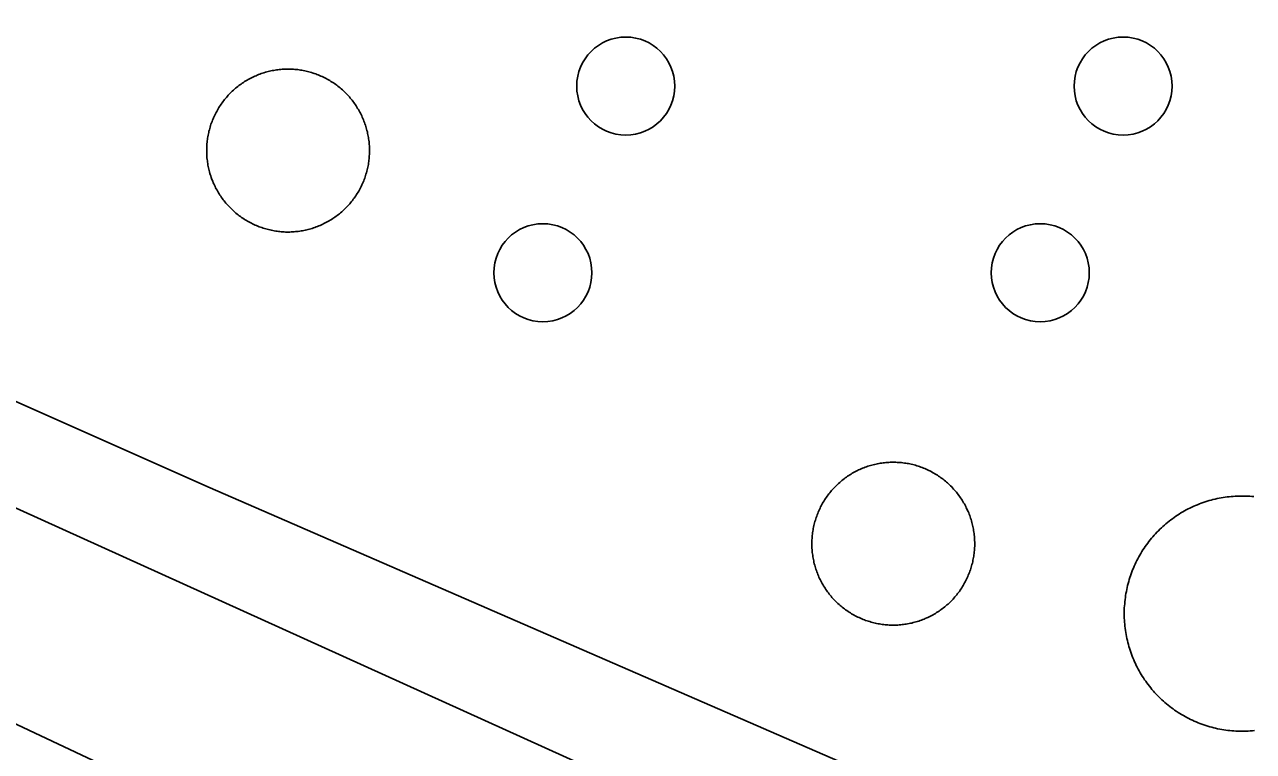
# Model space of a CAD drawing. Extents: x 3683613 to 3738215, y 469626 to 495384.
# Drawn here: x 3700008.3 to 3700142.6, y 478420.9 to 478500.3 of the extents above; entities that cross this region are included whole.
import ezdxf

# ---------------------------------------------------------------- set-up
doc = ezdxf.new("R2010")
doc.units = 0
for name, color, linetype in [('V-DOMW-TANK', 7, 'Continuous'), ('V-ROAD-CNTR', 7, 'Continuous'), ('V-UTIL-LINE', 7, 'Continuous')]:
    doc.layers.add(name, color=color, linetype=linetype)

msp = doc.modelspace()

# ---------------------------------------------------------------- linework, layer by layer
at = {"layer": 'V-DOMW-TANK'}
for points in [[(3700031.6, 478493.53), (3700031.72, 478493.63), (3700031.85, 478493.72), (3700031.98, 478493.81), (3700032.1, 478493.9), (3700032.23, 478493.99), (3700032.36, 478494.07), (3700032.5, 478494.15), (3700032.63, 478494.23), (3700032.76, 478494.31), (3700032.9, 478494.38), (3700033.04, 478494.46), (3700033.18, 478494.52), (3700033.31, 478494.59), (3700033.46, 478494.66), (3700033.6, 478494.72), (3700033.74, 478494.78), (3700033.89, 478494.84), (3700034.03, 478494.89), (3700034.18, 478494.94), (3700034.32, 478494.99), (3700034.47, 478495.04), (3700034.62, 478495.09), (3700034.77, 478495.13), (3700034.92, 478495.17), (3700035.07, 478495.2), (3700035.22, 478495.24), (3700035.38, 478495.27), (3700035.53, 478495.3), (3700035.68, 478495.32), (3700035.83, 478495.35), (3700035.99, 478495.37), (3700036.14, 478495.39), (3700036.3, 478495.4), (3700036.45, 478495.42), (3700036.61, 478495.42), (3700036.76, 478495.43), (3700036.92, 478495.44), (3700037.07, 478495.44), (3700037.23, 478495.44), (3700037.39, 478495.43), (3700037.54, 478495.43), (3700037.69, 478495.42), (3700037.85, 478495.41), (3700038, 478495.39), (3700038.16, 478495.38), (3700038.31, 478495.36), (3700038.46, 478495.33), (3700038.62, 478495.31), (3700038.77, 478495.28), (3700038.92, 478495.25), (3700039.08, 478495.22), (3700039.23, 478495.18), (3700039.38, 478495.14), (3700039.53, 478495.1), (3700039.68, 478495.06), (3700039.83, 478495.01), (3700039.97, 478494.97), (3700040.12, 478494.91), (3700040.26, 478494.86), (3700040.41, 478494.8)], [(3700040.41, 478494.8), (3700040.55, 478494.74), (3700040.7, 478494.68), (3700040.84, 478494.62), (3700040.98, 478494.55), (3700041.12, 478494.48), (3700041.25, 478494.41), (3700041.39, 478494.34), (3700041.53, 478494.26), (3700041.66, 478494.18), (3700041.79, 478494.1), (3700041.92, 478494.02), (3700042.06, 478493.93), (3700042.18, 478493.85), (3700042.31, 478493.76), (3700042.43, 478493.67), (3700042.56, 478493.57), (3700042.68, 478493.48), (3700042.8, 478493.38), (3700042.92, 478493.28), (3700043.04, 478493.17), (3700043.15, 478493.07), (3700043.26, 478492.96), (3700043.37, 478492.85), (3700043.48, 478492.74), (3700043.59, 478492.63), (3700043.7, 478492.52), (3700043.8, 478492.4), (3700043.9, 478492.28), (3700044, 478492.17), (3700044.1, 478492.04), (3700044.19, 478491.92), (3700044.29, 478491.8), (3700044.38, 478491.67), (3700044.46, 478491.54), (3700044.55, 478491.41), (3700044.63, 478491.28), (3700044.71, 478491.15), (3700044.79, 478491.02), (3700044.87, 478490.88), (3700044.95, 478490.75), (3700045.02, 478490.61), (3700045.09, 478490.47), (3700045.16, 478490.33), (3700045.22, 478490.19), (3700045.28, 478490.04), (3700045.34, 478489.9), (3700045.4, 478489.76), (3700045.46, 478489.61), (3700045.51, 478489.47), (3700045.56, 478489.32), (3700045.6, 478489.17), (3700045.65, 478489.02), (3700045.69, 478488.87), (3700045.73, 478488.72), (3700045.77, 478488.57), (3700045.8, 478488.42), (3700045.83, 478488.27), (3700045.86, 478488.12), (3700045.89, 478487.97), (3700045.91, 478487.81), (3700045.93, 478487.66), (3700045.95, 478487.5), (3700045.97, 478487.35), (3700045.98, 478487.19), (3700045.99, 478487.04), (3700046, 478486.88), (3700046, 478486.73), (3700046, 478486.57), (3700046, 478486.42), (3700046, 478486.26), (3700045.99, 478486.1), (3700045.98, 478485.95), (3700045.97, 478485.8), (3700045.96, 478485.64), (3700045.94, 478485.49), (3700045.92, 478485.33), (3700045.9, 478485.18), (3700045.88, 478485.03), (3700045.85, 478484.87), (3700045.81, 478484.72), (3700045.78, 478484.57), (3700045.75, 478484.42), (3700045.71, 478484.27), (3700045.67, 478484.11), (3700045.62, 478483.97), (3700045.58, 478483.82), (3700045.53, 478483.67), (3700045.48, 478483.53), (3700045.42, 478483.38), (3700045.37, 478483.24), (3700045.31, 478483.09), (3700045.25, 478482.95), (3700045.18, 478482.81), (3700045.12, 478482.67), (3700045.05, 478482.53), (3700044.98, 478482.39), (3700044.9, 478482.25), (3700044.83, 478482.12), (3700044.75, 478481.98), (3700044.67, 478481.85)], [(3700031.17, 478479.91), (3700031.06, 478480.01), (3700030.95, 478480.12), (3700030.83, 478480.23), (3700030.73, 478480.34), (3700030.62, 478480.45), (3700030.51, 478480.56), (3700030.41, 478480.68), (3700030.31, 478480.79), (3700030.21, 478480.92), (3700030.11, 478481.04), (3700030.02, 478481.16), (3700029.93, 478481.28), (3700029.83, 478481.41), (3700029.75, 478481.54), (3700029.66, 478481.67), (3700029.58, 478481.8), (3700029.49, 478481.93), (3700029.42, 478482.06), (3700029.34, 478482.2), (3700029.26, 478482.34), (3700029.19, 478482.47), (3700029.12, 478482.61), (3700029.05, 478482.75), (3700028.99, 478482.89), (3700028.93, 478483.03), (3700028.87, 478483.18), (3700028.81, 478483.32), (3700028.75, 478483.47), (3700028.7, 478483.61), (3700028.65, 478483.76), (3700028.6, 478483.91), (3700028.56, 478484.05), (3700028.52, 478484.21), (3700028.48, 478484.36), (3700028.44, 478484.51), (3700028.41, 478484.66), (3700028.37, 478484.81), (3700028.35, 478484.96), (3700028.32, 478485.12), (3700028.3, 478485.27), (3700028.28, 478485.42), (3700028.26, 478485.58), (3700028.24, 478485.73), (3700028.23, 478485.89), (3700028.22, 478486.04), (3700028.21, 478486.2), (3700028.21, 478486.35), (3700028.21, 478486.51), (3700028.21, 478486.66), (3700028.21, 478486.82), (3700028.22, 478486.97), (3700028.23, 478487.13), (3700028.24, 478487.29), (3700028.25, 478487.44), (3700028.27, 478487.59), (3700028.29, 478487.75), (3700028.31, 478487.9), (3700028.34, 478488.05), (3700028.36, 478488.21), (3700028.39, 478488.36), (3700028.43, 478488.51), (3700028.46, 478488.66), (3700028.5, 478488.81), (3700028.54, 478488.96), (3700028.58, 478489.11), (3700028.63, 478489.26), (3700028.68, 478489.41), (3700028.73, 478489.55), (3700028.79, 478489.7), (3700028.84, 478489.85), (3700028.9, 478489.99), (3700028.96, 478490.13), (3700029.03, 478490.27), (3700029.1, 478490.41), (3700029.16, 478490.55), (3700029.23, 478490.69), (3700029.31, 478490.82), (3700029.38, 478490.96), (3700029.46, 478491.1), (3700029.54, 478491.23), (3700029.62, 478491.36), (3700029.71, 478491.49), (3700029.8, 478491.62), (3700029.89, 478491.74), (3700029.98, 478491.87), (3700030.07, 478491.99), (3700030.17, 478492.12), (3700030.27, 478492.23), (3700030.37, 478492.35), (3700030.47, 478492.47), (3700030.57, 478492.58), (3700030.68, 478492.7), (3700030.79, 478492.81), (3700030.9, 478492.92), (3700031.01, 478493.03), (3700031.13, 478493.13), (3700031.24, 478493.23), (3700031.36, 478493.34), (3700031.48, 478493.43), (3700031.6, 478493.53)], [(3700044.67, 478481.85), (3700044.58, 478481.72), (3700044.5, 478481.59), (3700044.41, 478481.46), (3700044.32, 478481.34), (3700044.23, 478481.21), (3700044.14, 478481.09), (3700044.04, 478480.97), (3700043.94, 478480.84), (3700043.84, 478480.73), (3700043.74, 478480.61), (3700043.63, 478480.49), (3700043.53, 478480.38), (3700043.42, 478480.27), (3700043.31, 478480.16), (3700043.2, 478480.05), (3700043.08, 478479.95), (3700042.97, 478479.84), (3700042.85, 478479.74), (3700042.73, 478479.64), (3700042.61, 478479.55), (3700042.48, 478479.45), (3700042.36, 478479.36), (3700042.23, 478479.27), (3700042.11, 478479.18), (3700041.98, 478479.1), (3700041.85, 478479.01), (3700041.71, 478478.93), (3700041.58, 478478.85), (3700041.45, 478478.77), (3700041.31, 478478.7), (3700041.17, 478478.63), (3700041.03, 478478.56), (3700040.89, 478478.49), (3700040.75, 478478.42), (3700040.61, 478478.36), (3700040.47, 478478.3), (3700040.32, 478478.24), (3700040.18, 478478.19), (3700040.03, 478478.14), (3700039.88, 478478.09), (3700039.74, 478478.04), (3700039.59, 478477.99), (3700039.44, 478477.95), (3700039.29, 478477.92), (3700039.14, 478477.88), (3700038.98, 478477.84), (3700038.83, 478477.81), (3700038.68, 478477.78), (3700038.53, 478477.76), (3700038.38, 478477.73), (3700038.22, 478477.71), (3700038.07, 478477.69), (3700037.91, 478477.68), (3700037.76, 478477.67), (3700037.6, 478477.66), (3700037.45, 478477.65), (3700037.29, 478477.64), (3700037.14, 478477.64), (3700036.98, 478477.64), (3700036.83, 478477.64), (3700036.67, 478477.65), (3700036.52, 478477.66), (3700036.36, 478477.67), (3700036.21, 478477.69), (3700036.05, 478477.71), (3700035.9, 478477.72), (3700035.75, 478477.74), (3700035.59, 478477.77), (3700035.44, 478477.8), (3700035.28, 478477.83), (3700035.13, 478477.86), (3700034.98, 478477.9), (3700034.83, 478477.94), (3700034.68, 478477.98), (3700034.53, 478478.02), (3700034.39, 478478.07), (3700034.24, 478478.12), (3700034.09, 478478.17), (3700033.95, 478478.22), (3700033.8, 478478.28), (3700033.65, 478478.34), (3700033.52, 478478.4), (3700033.37, 478478.46), (3700033.23, 478478.53), (3700033.09, 478478.6), (3700032.95, 478478.67), (3700032.82, 478478.74), (3700032.68, 478478.82), (3700032.55, 478478.9), (3700032.42, 478478.98), (3700032.29, 478479.06), (3700032.16, 478479.14), (3700032.03, 478479.23), (3700031.9, 478479.32), (3700031.77, 478479.41), (3700031.65, 478479.51), (3700031.53, 478479.6), (3700031.41, 478479.7), (3700031.29, 478479.8), (3700031.17, 478479.91)], [(3700097.74, 478450.58), (3700097.87, 478450.67), (3700097.99, 478450.77), (3700098.12, 478450.86), (3700098.25, 478450.95), (3700098.38, 478451.03), (3700098.51, 478451.11), (3700098.64, 478451.2), (3700098.77, 478451.28), (3700098.91, 478451.35), (3700099.04, 478451.43), (3700099.18, 478451.5), (3700099.32, 478451.57), (3700099.46, 478451.64), (3700099.6, 478451.7), (3700099.74, 478451.76), (3700099.88, 478451.82), (3700100.03, 478451.88), (3700100.18, 478451.94), (3700100.32, 478451.99), (3700100.47, 478452.04), (3700100.62, 478452.09), (3700100.77, 478452.13), (3700100.92, 478452.17), (3700101.06, 478452.21), (3700101.22, 478452.25), (3700101.37, 478452.28), (3700101.52, 478452.32), (3700101.67, 478452.34), (3700101.83, 478452.37), (3700101.98, 478452.39), (3700102.13, 478452.41), (3700102.29, 478452.43), (3700102.44, 478452.45), (3700102.6, 478452.46), (3700102.75, 478452.47), (3700102.91, 478452.48), (3700103.06, 478452.48), (3700103.22, 478452.48), (3700103.37, 478452.48), (3700103.53, 478452.48), (3700103.68, 478452.47), (3700103.84, 478452.47), (3700103.99, 478452.45), (3700104.15, 478452.44), (3700104.3, 478452.42), (3700104.46, 478452.4), (3700104.61, 478452.38), (3700104.76, 478452.35), (3700104.91, 478452.33), (3700105.07, 478452.3), (3700105.22, 478452.26), (3700105.37, 478452.23), (3700105.52, 478452.19), (3700105.67, 478452.15), (3700105.82, 478452.1), (3700105.97, 478452.06), (3700106.12, 478452.01), (3700106.26, 478451.96), (3700106.41, 478451.9), (3700106.55, 478451.85)], [(3700106.55, 478451.85), (3700106.7, 478451.79), (3700106.84, 478451.73), (3700106.98, 478451.66), (3700107.12, 478451.6), (3700107.26, 478451.53), (3700107.4, 478451.46), (3700107.54, 478451.38), (3700107.67, 478451.31), (3700107.8, 478451.23), (3700107.94, 478451.15), (3700108.07, 478451.07), (3700108.2, 478450.98), (3700108.33, 478450.89), (3700108.45, 478450.8), (3700108.58, 478450.71), (3700108.7, 478450.62), (3700108.82, 478450.52), (3700108.95, 478450.42), (3700109.06, 478450.32), (3700109.18, 478450.22), (3700109.29, 478450.12), (3700109.41, 478450.01), (3700109.52, 478449.9), (3700109.63, 478449.79), (3700109.73, 478449.68), (3700109.84, 478449.56), (3700109.94, 478449.45), (3700110.04, 478449.33), (3700110.15, 478449.21), (3700110.24, 478449.09), (3700110.33, 478448.97), (3700110.43, 478448.84), (3700110.52, 478448.72), (3700110.61, 478448.59), (3700110.69, 478448.46), (3700110.78, 478448.33), (3700110.86, 478448.2), (3700110.94, 478448.06), (3700111.02, 478447.93), (3700111.09, 478447.79), (3700111.16, 478447.65), (3700111.23, 478447.52), (3700111.3, 478447.38), (3700111.37, 478447.23), (3700111.43, 478447.09), (3700111.49, 478446.95), (3700111.54, 478446.8), (3700111.6, 478446.66), (3700111.65, 478446.51), (3700111.7, 478446.37), (3700111.75, 478446.22), (3700111.79, 478446.07), (3700111.84, 478445.92), (3700111.88, 478445.77), (3700111.91, 478445.62), (3700111.95, 478445.47), (3700111.98, 478445.32), (3700112.01, 478445.16), (3700112.03, 478445.01), (3700112.06, 478444.85), (3700112.08, 478444.7), (3700112.1, 478444.55), (3700112.11, 478444.39), (3700112.12, 478444.24), (3700112.13, 478444.08), (3700112.14, 478443.93), (3700112.15, 478443.77), (3700112.15, 478443.62), (3700112.15, 478443.46), (3700112.15, 478443.31), (3700112.14, 478443.15), (3700112.13, 478443), (3700112.11, 478442.84), (3700112.1, 478442.69), (3700112.08, 478442.53), (3700112.06, 478442.38), (3700112.04, 478442.23), (3700112.02, 478442.07), (3700111.99, 478441.92), (3700111.96, 478441.77), (3700111.93, 478441.61), (3700111.89, 478441.46), (3700111.85, 478441.31), (3700111.81, 478441.16), (3700111.77, 478441.01), (3700111.72, 478440.86), (3700111.67, 478440.72), (3700111.62, 478440.57), (3700111.57, 478440.43), (3700111.51, 478440.28), (3700111.45, 478440.14), (3700111.39, 478439.99), (3700111.33, 478439.85), (3700111.26, 478439.71), (3700111.19, 478439.57), (3700111.12, 478439.43), (3700111.05, 478439.3), (3700110.97, 478439.16), (3700110.89, 478439.03), (3700110.81, 478438.9)], [(3700097.32, 478436.95), (3700097.2, 478437.05), (3700097.09, 478437.16), (3700096.98, 478437.27), (3700096.87, 478437.38), (3700096.76, 478437.49), (3700096.66, 478437.61), (3700096.55, 478437.72), (3700096.45, 478437.84), (3700096.35, 478437.96), (3700096.25, 478438.08), (3700096.16, 478438.2), (3700096.07, 478438.33), (3700095.98, 478438.45), (3700095.89, 478438.58), (3700095.8, 478438.71), (3700095.72, 478438.84), (3700095.64, 478438.97), (3700095.56, 478439.11), (3700095.48, 478439.24), (3700095.41, 478439.38), (3700095.33, 478439.52), (3700095.26, 478439.66), (3700095.2, 478439.8), (3700095.13, 478439.94), (3700095.07, 478440.08), (3700095.01, 478440.22), (3700094.95, 478440.37), (3700094.9, 478440.51), (3700094.84, 478440.66), (3700094.79, 478440.8), (3700094.75, 478440.95), (3700094.7, 478441.1), (3700094.66, 478441.25), (3700094.62, 478441.4), (3700094.58, 478441.55), (3700094.55, 478441.7), (3700094.52, 478441.86), (3700094.49, 478442.01), (3700094.46, 478442.16), (3700094.44, 478442.32), (3700094.42, 478442.47), (3700094.4, 478442.62), (3700094.39, 478442.78), (3700094.37, 478442.93), (3700094.36, 478443.09), (3700094.36, 478443.24), (3700094.35, 478443.4), (3700094.35, 478443.55), (3700094.35, 478443.71), (3700094.35, 478443.86), (3700094.36, 478444.02), (3700094.37, 478444.17), (3700094.38, 478444.33), (3700094.4, 478444.49), (3700094.41, 478444.64), (3700094.43, 478444.79), (3700094.45, 478444.95), (3700094.48, 478445.1), (3700094.51, 478445.25), (3700094.54, 478445.41), (3700094.57, 478445.56), (3700094.61, 478445.71), (3700094.64, 478445.86), (3700094.69, 478446.01), (3700094.73, 478446.16), (3700094.77, 478446.3), (3700094.82, 478446.45), (3700094.88, 478446.6), (3700094.93, 478446.74), (3700094.99, 478446.89), (3700095.04, 478447.03), (3700095.11, 478447.18), (3700095.17, 478447.32), (3700095.24, 478447.46), (3700095.31, 478447.6), (3700095.38, 478447.74), (3700095.45, 478447.87), (3700095.53, 478448.01), (3700095.6, 478448.14), (3700095.68, 478448.27), (3700095.77, 478448.41), (3700095.85, 478448.53), (3700095.94, 478448.66), (3700096.03, 478448.79), (3700096.12, 478448.92), (3700096.22, 478449.04), (3700096.31, 478449.16), (3700096.41, 478449.28), (3700096.51, 478449.4), (3700096.61, 478449.52), (3700096.72, 478449.63), (3700096.83, 478449.74), (3700096.93, 478449.85), (3700097.04, 478449.96), (3700097.16, 478450.07), (3700097.27, 478450.18), (3700097.39, 478450.28), (3700097.5, 478450.38), (3700097.62, 478450.48), (3700097.74, 478450.58)], [(3700130.42, 478442.72), (3700130.54, 478442.91), (3700130.67, 478443.1), (3700130.79, 478443.29), (3700130.92, 478443.47), (3700131.06, 478443.65), (3700131.19, 478443.83), (3700131.33, 478444), (3700131.47, 478444.18), (3700131.62, 478444.35), (3700131.76, 478444.51), (3700131.91, 478444.68), (3700132.07, 478444.84), (3700132.23, 478445), (3700132.39, 478445.16), (3700132.55, 478445.32), (3700132.71, 478445.47), (3700132.88, 478445.62), (3700133.05, 478445.76), (3700133.22, 478445.91), (3700133.4, 478446.05), (3700133.58, 478446.18), (3700133.75, 478446.32), (3700133.94, 478446.45), (3700134.12, 478446.58), (3700134.31, 478446.7), (3700134.5, 478446.82), (3700134.69, 478446.94), (3700134.88, 478447.05), (3700135.08, 478447.16), (3700135.27, 478447.27), (3700135.47, 478447.38), (3700135.67, 478447.48), (3700135.87, 478447.57), (3700136.08, 478447.67), (3700136.28, 478447.76), (3700136.49, 478447.84), (3700136.7, 478447.93), (3700136.91, 478448.01), (3700137.12, 478448.08), (3700137.33, 478448.15), (3700137.54, 478448.22), (3700137.76, 478448.29), (3700137.98, 478448.35), (3700138.19, 478448.4), (3700138.41, 478448.46), (3700138.63, 478448.51), (3700138.85, 478448.55), (3700139.07, 478448.59), (3700139.29, 478448.63), (3700139.51, 478448.66), (3700139.73, 478448.69), (3700139.96, 478448.72), (3700140.18, 478448.74), (3700140.4, 478448.76), (3700140.63, 478448.77), (3700140.85, 478448.78), (3700141.07, 478448.79), (3700141.3, 478448.79), (3700141.52, 478448.79), (3700141.75, 478448.79), (3700141.97, 478448.78), (3700142.2, 478448.77), (3700142.42, 478448.75), (3700142.64, 478448.73)], [(3700130.01, 478429.88), (3700129.91, 478430.08), (3700129.81, 478430.28), (3700129.71, 478430.48), (3700129.62, 478430.69), (3700129.53, 478430.89), (3700129.44, 478431.1), (3700129.36, 478431.31), (3700129.28, 478431.52), (3700129.2, 478431.73), (3700129.13, 478431.94), (3700129.06, 478432.16), (3700129, 478432.37), (3700128.94, 478432.59), (3700128.88, 478432.8), (3700128.83, 478433.02), (3700128.78, 478433.24), (3700128.73, 478433.46), (3700128.69, 478433.68), (3700128.66, 478433.9), (3700128.62, 478434.12), (3700128.59, 478434.34), (3700128.56, 478434.57), (3700128.54, 478434.79), (3700128.52, 478435.01), (3700128.51, 478435.24), (3700128.5, 478435.46), (3700128.49, 478435.68), (3700128.49, 478435.91), (3700128.49, 478436.14), (3700128.5, 478436.36), (3700128.5, 478436.58), (3700128.52, 478436.81), (3700128.54, 478437.03), (3700128.56, 478437.25), (3700128.58, 478437.48), (3700128.61, 478437.7), (3700128.64, 478437.92), (3700128.68, 478438.14), (3700128.72, 478438.36), (3700128.76, 478438.58), (3700128.81, 478438.8), (3700128.86, 478439.02), (3700128.92, 478439.23), (3700128.98, 478439.45), (3700129.04, 478439.67), (3700129.11, 478439.88), (3700129.18, 478440.09), (3700129.25, 478440.31), (3700129.33, 478440.51), (3700129.41, 478440.72), (3700129.5, 478440.93), (3700129.58, 478441.14), (3700129.68, 478441.34), (3700129.77, 478441.54), (3700129.87, 478441.74), (3700129.98, 478441.94), (3700130.08, 478442.14), (3700130.19, 478442.34), (3700130.3, 478442.53), (3700130.42, 478442.72)], [(3700110.81, 478438.9), (3700110.73, 478438.77), (3700110.64, 478438.63), (3700110.56, 478438.51), (3700110.47, 478438.38), (3700110.37, 478438.26), (3700110.28, 478438.13), (3700110.18, 478438.01), (3700110.09, 478437.89), (3700109.98, 478437.77), (3700109.88, 478437.65), (3700109.78, 478437.54), (3700109.67, 478437.43), (3700109.56, 478437.32), (3700109.45, 478437.21), (3700109.34, 478437.1), (3700109.23, 478436.99), (3700109.11, 478436.89), (3700108.99, 478436.79), (3700108.87, 478436.69), (3700108.75, 478436.59), (3700108.63, 478436.5), (3700108.5, 478436.4), (3700108.38, 478436.31), (3700108.25, 478436.23), (3700108.12, 478436.14), (3700107.99, 478436.06), (3700107.86, 478435.97), (3700107.72, 478435.89), (3700107.59, 478435.82), (3700107.45, 478435.74), (3700107.32, 478435.67), (3700107.18, 478435.6), (3700107.04, 478435.53), (3700106.9, 478435.47), (3700106.75, 478435.41), (3700106.61, 478435.35), (3700106.47, 478435.29), (3700106.32, 478435.23), (3700106.18, 478435.18), (3700106.03, 478435.13), (3700105.88, 478435.09), (3700105.73, 478435.04), (3700105.58, 478435), (3700105.43, 478434.96), (3700105.28, 478434.92), (3700105.13, 478434.89), (3700104.98, 478434.86), (3700104.82, 478434.83), (3700104.67, 478434.8), (3700104.52, 478434.78), (3700104.36, 478434.76), (3700104.21, 478434.74), (3700104.06, 478434.72), (3700103.9, 478434.71), (3700103.75, 478434.7), (3700103.59, 478434.69), (3700103.44, 478434.69), (3700103.28, 478434.69), (3700103.12, 478434.69), (3700102.97, 478434.69), (3700102.81, 478434.7), (3700102.66, 478434.71), (3700102.5, 478434.72), (3700102.35, 478434.73), (3700102.2, 478434.75), (3700102.04, 478434.77), (3700101.89, 478434.79), (3700101.73, 478434.82), (3700101.58, 478434.84), (3700101.43, 478434.87), (3700101.28, 478434.91), (3700101.13, 478434.94), (3700100.98, 478434.98), (3700100.83, 478435.02), (3700100.68, 478435.07), (3700100.53, 478435.11), (3700100.38, 478435.16), (3700100.23, 478435.21), (3700100.09, 478435.27), (3700099.94, 478435.32), (3700099.8, 478435.38), (3700099.66, 478435.44), (3700099.52, 478435.51), (3700099.38, 478435.57), (3700099.24, 478435.64), (3700099.1, 478435.71), (3700098.96, 478435.79), (3700098.83, 478435.86), (3700098.69, 478435.94), (3700098.56, 478436.02), (3700098.43, 478436.1), (3700098.3, 478436.19), (3700098.17, 478436.28), (3700098.04, 478436.37), (3700097.92, 478436.46), (3700097.79, 478436.55), (3700097.67, 478436.65), (3700097.55, 478436.75), (3700097.44, 478436.85), (3700097.32, 478436.95)], [(3700142.72, 478423.17), (3700142.5, 478423.15), (3700142.27, 478423.14), (3700142.05, 478423.12), (3700141.82, 478423.11), (3700141.6, 478423.1), (3700141.38, 478423.1), (3700141.15, 478423.1), (3700140.93, 478423.11), (3700140.7, 478423.12), (3700140.48, 478423.13), (3700140.26, 478423.15), (3700140.03, 478423.17), (3700139.81, 478423.19), (3700139.59, 478423.22), (3700139.37, 478423.25), (3700139.15, 478423.29), (3700138.92, 478423.33), (3700138.7, 478423.37), (3700138.48, 478423.42), (3700138.27, 478423.47), (3700138.05, 478423.53), (3700137.83, 478423.59), (3700137.62, 478423.65), (3700137.4, 478423.72), (3700137.19, 478423.79), (3700136.98, 478423.86), (3700136.77, 478423.94), (3700136.56, 478424.02), (3700136.35, 478424.11), (3700136.15, 478424.2), (3700135.94, 478424.29), (3700135.74, 478424.39), (3700135.54, 478424.48), (3700135.34, 478424.59), (3700135.14, 478424.69), (3700134.95, 478424.8), (3700134.75, 478424.92), (3700134.56, 478425.03), (3700134.37, 478425.15), (3700134.18, 478425.28), (3700134, 478425.4), (3700133.82, 478425.53), (3700133.64, 478425.66), (3700133.46, 478425.8), (3700133.28, 478425.94), (3700133.11, 478426.08), (3700132.94, 478426.23), (3700132.77, 478426.38), (3700132.6, 478426.53), (3700132.44, 478426.68), (3700132.28, 478426.84), (3700132.12, 478427), (3700131.97, 478427.16), (3700131.81, 478427.32), (3700131.67, 478427.49), (3700131.52, 478427.66), (3700131.38, 478427.83), (3700131.24, 478428.01), (3700131.1, 478428.19), (3700130.97, 478428.37), (3700130.84, 478428.55), (3700130.71, 478428.73), (3700130.58, 478428.92), (3700130.46, 478429.11), (3700130.34, 478429.3), (3700130.23, 478429.49), (3700130.12, 478429.68), (3700130.01, 478429.88)]]:
    msp.add_lwpolyline(points, dxfattribs=at)
for centre in [(3700074.01, 478493.58), (3700128.37, 478493.58), (3700064.95, 478473.19), (3700119.31, 478473.19)]:
    msp.add_circle(centre, 5.36, dxfattribs=at)
at = {"layer": 'V-ROAD-CNTR'}
msp.add_lwpolyline([(3699943.6, 478487.41), (3700028.6, 478449.7), (3700209.17, 478371.18)], dxfattribs=at)
at = {"layer": 'V-UTIL-LINE'}
for points in [[(3699837.83, 478531.28), (3699890.4, 478505.57), (3699990.3, 478455.19), (3700183.88, 478367.54), (3700198.75, 478365.81), (3700283.04, 478543.13), (3700074.49, 478639.65), (3700112.35, 478730.04), (3700049.81, 478761.4), (3700030.89, 478757.85), (3699947.7, 478791.96), (3699883.92, 478643.77)], [(3699592.2, 477959.2), (3699823.66, 478505.79), (3699857.19, 478490.92), (3699884.69, 478478.43), (3699971.04, 478436.93), (3699925.87, 478337.96), (3699935.22, 478333.43), (3699983.91, 478434.91), (3700068.6, 478395.02), (3700012.29, 478270.21), (3700019.71, 478267.03), (3700076.32, 478390.2), (3700174.24, 478341.74)]]:
    msp.add_lwpolyline(points, dxfattribs=at)

doc.saveas('drawing.dxf')
